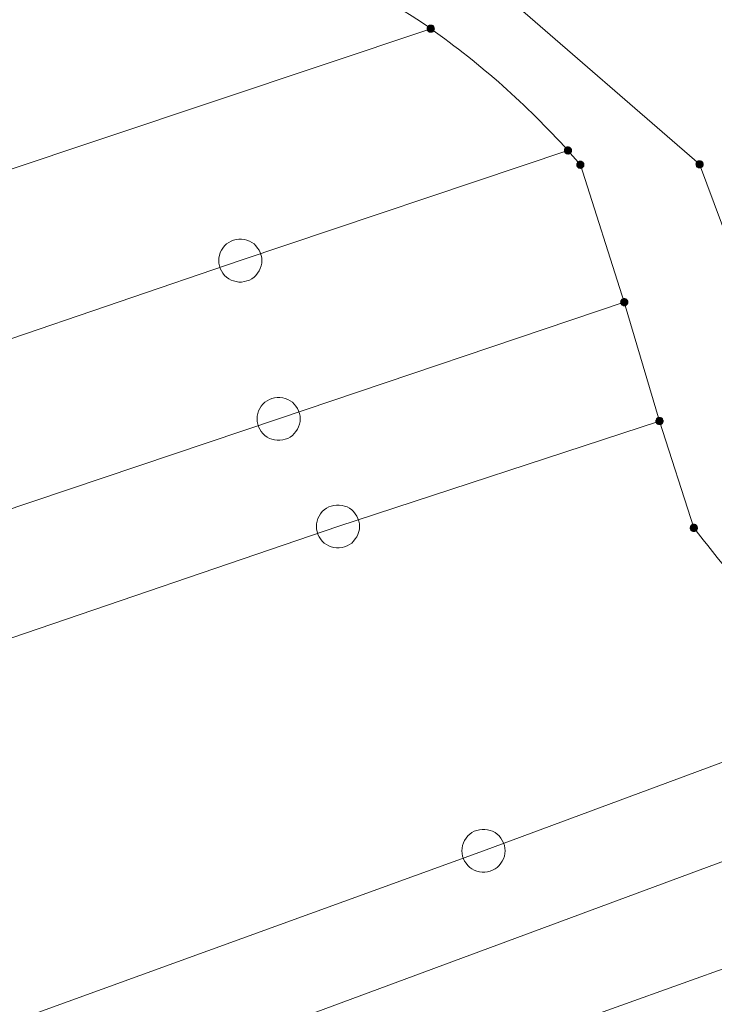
# Model space of a CAD drawing. Header units: metres. Extents: x 3425540 to 3446143, y 5432760 to 5444637.
# Tile 478 of 656: x 3436886 to 3436910, y 5443522 to 5443556. Entities that reach past the tile are written whole.
import ezdxf

# ---------------------------------------------------------------- set-up
doc = ezdxf.new("R2010")
doc.units = ezdxf.units.M
doc.layers.add('B_Flurgrenzen', color=9, linetype='Continuous', lineweight=18)
doc.layers.add('Bestand Kabeltröge', color=9, linetype='Continuous', lineweight=18)

msp = doc.modelspace()

# ---------------------------------------------------------------- linework, layer by layer
at = {"layer": 'B_Flurgrenzen'}
for p, q in [((3436900.276, 5443558.944), (3436909.558, 5443550.886)), ((3436900.211, 5443555.604), (3436856.331, 5443540.914)), ((3436893.588, 5443547.535), (3436904.981, 5443551.367)), ((3436904.981, 5443551.367), (3436905.413, 5443550.869)), ((3436905.413, 5443550.869), (3436906.939, 5443546.089)), ((3436909.558, 5443550.886), (3436912.344, 5443543.367)), ((3436853.437, 5443533.874), (3436893.588, 5443547.535)), ((3436906.939, 5443546.089), (3436894.921, 5443542.03)), ((3436906.939, 5443546.089), (3436908.165, 5443541.955)), ((3436894.921, 5443542.03), (3436850.595, 5443527.148)), ((3436896.984, 5443538.289), (3436908.165, 5443541.955)), ((3436908.165, 5443541.955), (3436909.359, 5443538.237)), ((3436853.313, 5443523.384), (3436896.984, 5443538.289)), ((3436902.044, 5443527.005), (3436914.461, 5443531.613)), ((3436916.286, 5443528.824), (3436839.027, 5443500.217)), ((3436841.103, 5443504.911), (3436902.044, 5443527.005)), ((3436904.589, 5443520.829), (3436918.243, 5443525.704))]:
    msp.add_line(p, q, dxfattribs=at)
for points in [[(3436900.336, 5443555.604), (3436900.335, 5443555.62), (3436900.332, 5443555.635), (3436900.327, 5443555.65), (3436900.32, 5443555.664), (3436900.312, 5443555.678), (3436900.303, 5443555.69), (3436900.291, 5443555.7), (3436900.278, 5443555.709), (3436900.264, 5443555.717), (3436900.249, 5443555.723), (3436900.235, 5443555.727), (3436900.219, 5443555.729), (3436900.203, 5443555.729), (3436900.187, 5443555.727), (3436900.173, 5443555.723), (3436900.158, 5443555.717), (3436900.144, 5443555.709), (3436900.131, 5443555.7), (3436900.119, 5443555.69), (3436900.11, 5443555.678), (3436900.102, 5443555.664), (3436900.095, 5443555.65), (3436900.09, 5443555.635), (3436900.087, 5443555.62), (3436900.086, 5443555.604), (3436900.087, 5443555.588), (3436900.09, 5443555.573), (3436900.095, 5443555.558), (3436900.102, 5443555.544), (3436900.11, 5443555.53), (3436900.119, 5443555.518), (3436900.131, 5443555.508), (3436900.144, 5443555.499), (3436900.158, 5443555.491), (3436900.173, 5443555.485), (3436900.187, 5443555.481), (3436900.203, 5443555.479), (3436900.219, 5443555.479), (3436900.235, 5443555.481), (3436900.249, 5443555.485), (3436900.264, 5443555.491), (3436900.278, 5443555.499), (3436900.291, 5443555.508), (3436900.303, 5443555.518), (3436900.312, 5443555.53), (3436900.32, 5443555.544), (3436900.327, 5443555.558), (3436900.332, 5443555.573), (3436900.335, 5443555.588), (3436900.336, 5443555.604)], [(3436900.311, 5443555.604), (3436900.31, 5443555.618), (3436900.307, 5443555.632), (3436900.303, 5443555.644), (3436900.297, 5443555.657), (3436900.288, 5443555.669), (3436900.278, 5443555.679), (3436900.267, 5443555.688), (3436900.255, 5443555.695), (3436900.242, 5443555.699), (3436900.229, 5443555.702), (3436900.215, 5443555.704), (3436900.2, 5443555.703), (3436900.186, 5443555.701), (3436900.174, 5443555.698), (3436900.161, 5443555.691), (3436900.149, 5443555.683), (3436900.139, 5443555.674), (3436900.129, 5443555.663), (3436900.122, 5443555.651), (3436900.117, 5443555.638), (3436900.113, 5443555.625), (3436900.111, 5443555.611), (3436900.111, 5443555.597), (3436900.113, 5443555.583), (3436900.117, 5443555.57), (3436900.122, 5443555.557), (3436900.129, 5443555.545), (3436900.139, 5443555.534), (3436900.149, 5443555.525), (3436900.161, 5443555.517), (3436900.174, 5443555.51), (3436900.186, 5443555.507), (3436900.2, 5443555.505), (3436900.215, 5443555.504), (3436900.229, 5443555.506), (3436900.242, 5443555.509), (3436900.255, 5443555.513), (3436900.267, 5443555.52), (3436900.278, 5443555.529), (3436900.288, 5443555.539), (3436900.297, 5443555.551), (3436900.303, 5443555.564), (3436900.307, 5443555.576), (3436900.31, 5443555.59), (3436900.311, 5443555.604)], [(3436900.287, 5443555.604), (3436900.286, 5443555.616), (3436900.283, 5443555.628), (3436900.278, 5443555.639), (3436900.272, 5443555.649), (3436900.263, 5443555.659), (3436900.254, 5443555.666), (3436900.243, 5443555.673), (3436900.232, 5443555.677), (3436900.22, 5443555.679), (3436900.208, 5443555.68), (3436900.196, 5443555.678), (3436900.184, 5443555.675), (3436900.174, 5443555.67), (3436900.163, 5443555.663), (3436900.154, 5443555.654), (3436900.147, 5443555.644), (3436900.141, 5443555.634), (3436900.137, 5443555.622), (3436900.135, 5443555.61), (3436900.135, 5443555.598), (3436900.137, 5443555.586), (3436900.141, 5443555.574), (3436900.147, 5443555.564), (3436900.154, 5443555.554), (3436900.163, 5443555.545), (3436900.173, 5443555.538), (3436900.184, 5443555.533), (3436900.196, 5443555.53), (3436900.208, 5443555.528), (3436900.22, 5443555.529), (3436900.232, 5443555.531), (3436900.243, 5443555.535), (3436900.254, 5443555.542), (3436900.263, 5443555.549), (3436900.272, 5443555.559), (3436900.278, 5443555.569), (3436900.283, 5443555.58), (3436900.286, 5443555.592), (3436900.287, 5443555.604)], [(3436900.262, 5443555.604), (3436900.261, 5443555.614), (3436900.258, 5443555.624), (3436900.253, 5443555.633), (3436900.247, 5443555.64), (3436900.24, 5443555.646), (3436900.231, 5443555.651), (3436900.221, 5443555.654), (3436900.211, 5443555.655), (3436900.201, 5443555.654), (3436900.191, 5443555.651), (3436900.182, 5443555.646), (3436900.175, 5443555.64), (3436900.169, 5443555.633), (3436900.164, 5443555.624), (3436900.161, 5443555.614), (3436900.16, 5443555.604), (3436900.161, 5443555.594), (3436900.164, 5443555.584), (3436900.169, 5443555.575), (3436900.175, 5443555.568), (3436900.182, 5443555.562), (3436900.191, 5443555.557), (3436900.201, 5443555.554), (3436900.211, 5443555.553), (3436900.221, 5443555.554), (3436900.231, 5443555.557), (3436900.24, 5443555.562), (3436900.247, 5443555.568), (3436900.253, 5443555.575), (3436900.258, 5443555.584), (3436900.261, 5443555.594), (3436900.262, 5443555.604)], [(3436900.238, 5443555.604), (3436900.237, 5443555.611), (3436900.234, 5443555.618), (3436900.229, 5443555.624), (3436900.223, 5443555.628), (3436900.216, 5443555.63), (3436900.209, 5443555.631), (3436900.202, 5443555.629), (3436900.195, 5443555.626), (3436900.19, 5443555.621), (3436900.186, 5443555.615), (3436900.184, 5443555.608), (3436900.184, 5443555.6), (3436900.186, 5443555.593), (3436900.19, 5443555.587), (3436900.195, 5443555.582), (3436900.202, 5443555.579), (3436900.209, 5443555.577), (3436900.216, 5443555.578), (3436900.223, 5443555.58), (3436900.229, 5443555.584), (3436900.234, 5443555.59), (3436900.237, 5443555.597), (3436900.238, 5443555.604)], [(3436905.106, 5443551.367), (3436905.105, 5443551.383), (3436905.102, 5443551.398), (3436905.097, 5443551.413), (3436905.09, 5443551.427), (3436905.082, 5443551.441), (3436905.073, 5443551.453), (3436905.061, 5443551.463), (3436905.048, 5443551.472), (3436905.034, 5443551.48), (3436905.019, 5443551.486), (3436905.005, 5443551.49), (3436904.989, 5443551.492), (3436904.973, 5443551.492), (3436904.957, 5443551.49), (3436904.943, 5443551.486), (3436904.928, 5443551.48), (3436904.914, 5443551.472), (3436904.901, 5443551.463), (3436904.889, 5443551.453), (3436904.88, 5443551.441), (3436904.872, 5443551.427), (3436904.865, 5443551.413), (3436904.86, 5443551.398), (3436904.857, 5443551.383), (3436904.856, 5443551.367), (3436904.857, 5443551.351), (3436904.86, 5443551.336), (3436904.865, 5443551.321), (3436904.872, 5443551.307), (3436904.88, 5443551.293), (3436904.889, 5443551.281), (3436904.901, 5443551.271), (3436904.914, 5443551.262), (3436904.928, 5443551.254), (3436904.943, 5443551.248), (3436904.957, 5443551.244), (3436904.973, 5443551.242), (3436904.989, 5443551.242), (3436905.005, 5443551.244), (3436905.019, 5443551.248), (3436905.034, 5443551.254), (3436905.048, 5443551.262), (3436905.061, 5443551.271), (3436905.073, 5443551.281), (3436905.082, 5443551.293), (3436905.09, 5443551.307), (3436905.097, 5443551.321), (3436905.102, 5443551.336), (3436905.105, 5443551.351), (3436905.106, 5443551.367)], [(3436905.081, 5443551.367), (3436905.08, 5443551.381), (3436905.077, 5443551.395), (3436905.073, 5443551.407), (3436905.067, 5443551.42), (3436905.058, 5443551.432), (3436905.048, 5443551.442), (3436905.037, 5443551.451), (3436905.025, 5443551.458), (3436905.012, 5443551.462), (3436904.999, 5443551.465), (3436904.985, 5443551.467), (3436904.97, 5443551.466), (3436904.956, 5443551.464), (3436904.944, 5443551.461), (3436904.931, 5443551.454), (3436904.919, 5443551.446), (3436904.909, 5443551.437), (3436904.899, 5443551.426), (3436904.892, 5443551.414), (3436904.887, 5443551.401), (3436904.883, 5443551.388), (3436904.881, 5443551.374), (3436904.881, 5443551.36), (3436904.883, 5443551.346), (3436904.887, 5443551.333), (3436904.892, 5443551.32), (3436904.899, 5443551.308), (3436904.909, 5443551.297), (3436904.919, 5443551.288), (3436904.931, 5443551.28), (3436904.944, 5443551.273), (3436904.956, 5443551.27), (3436904.97, 5443551.268), (3436904.985, 5443551.267), (3436904.999, 5443551.269), (3436905.012, 5443551.272), (3436905.025, 5443551.276), (3436905.037, 5443551.283), (3436905.048, 5443551.292), (3436905.058, 5443551.302), (3436905.067, 5443551.314), (3436905.073, 5443551.327), (3436905.077, 5443551.339), (3436905.08, 5443551.353), (3436905.081, 5443551.367)], [(3436905.057, 5443551.367), (3436905.056, 5443551.379), (3436905.053, 5443551.391), (3436905.048, 5443551.402), (3436905.042, 5443551.412), (3436905.033, 5443551.422), (3436905.024, 5443551.429), (3436905.013, 5443551.436), (3436905.002, 5443551.44), (3436904.99, 5443551.442), (3436904.978, 5443551.443), (3436904.966, 5443551.441), (3436904.954, 5443551.438), (3436904.944, 5443551.433), (3436904.933, 5443551.426), (3436904.924, 5443551.417), (3436904.917, 5443551.407), (3436904.911, 5443551.397), (3436904.907, 5443551.385), (3436904.905, 5443551.373), (3436904.905, 5443551.361), (3436904.907, 5443551.349), (3436904.911, 5443551.337), (3436904.917, 5443551.327), (3436904.924, 5443551.317), (3436904.933, 5443551.308), (3436904.943, 5443551.301), (3436904.954, 5443551.296), (3436904.966, 5443551.293), (3436904.978, 5443551.291), (3436904.99, 5443551.292), (3436905.002, 5443551.294), (3436905.013, 5443551.298), (3436905.024, 5443551.305), (3436905.033, 5443551.312), (3436905.042, 5443551.322), (3436905.048, 5443551.332), (3436905.053, 5443551.343), (3436905.056, 5443551.355), (3436905.057, 5443551.367)], [(3436905.032, 5443551.367), (3436905.031, 5443551.377), (3436905.028, 5443551.387), (3436905.023, 5443551.396), (3436905.017, 5443551.403), (3436905.01, 5443551.409), (3436905.001, 5443551.414), (3436904.991, 5443551.417), (3436904.981, 5443551.418), (3436904.971, 5443551.417), (3436904.961, 5443551.414), (3436904.952, 5443551.409), (3436904.945, 5443551.403), (3436904.939, 5443551.396), (3436904.934, 5443551.387), (3436904.931, 5443551.377), (3436904.93, 5443551.367), (3436904.931, 5443551.357), (3436904.934, 5443551.347), (3436904.939, 5443551.338), (3436904.945, 5443551.331), (3436904.952, 5443551.325), (3436904.961, 5443551.32), (3436904.971, 5443551.317), (3436904.981, 5443551.316), (3436904.991, 5443551.317), (3436905.001, 5443551.32), (3436905.01, 5443551.325), (3436905.017, 5443551.331), (3436905.023, 5443551.338), (3436905.028, 5443551.347), (3436905.031, 5443551.357), (3436905.032, 5443551.367)], [(3436905.008, 5443551.367), (3436905.007, 5443551.374), (3436905.004, 5443551.381), (3436904.999, 5443551.387), (3436904.993, 5443551.391), (3436904.986, 5443551.393), (3436904.979, 5443551.394), (3436904.972, 5443551.392), (3436904.965, 5443551.389), (3436904.96, 5443551.384), (3436904.956, 5443551.378), (3436904.954, 5443551.371), (3436904.954, 5443551.363), (3436904.956, 5443551.356), (3436904.96, 5443551.35), (3436904.965, 5443551.345), (3436904.972, 5443551.342), (3436904.979, 5443551.34), (3436904.986, 5443551.341), (3436904.993, 5443551.343), (3436904.999, 5443551.347), (3436905.004, 5443551.353), (3436905.007, 5443551.36), (3436905.008, 5443551.367)], [(3436905.538, 5443550.869), (3436905.537, 5443550.885), (3436905.534, 5443550.9), (3436905.529, 5443550.915), (3436905.522, 5443550.929), (3436905.514, 5443550.943), (3436905.505, 5443550.955), (3436905.493, 5443550.965), (3436905.48, 5443550.974), (3436905.466, 5443550.982), (3436905.451, 5443550.988), (3436905.437, 5443550.992), (3436905.421, 5443550.994), (3436905.405, 5443550.994), (3436905.389, 5443550.992), (3436905.375, 5443550.988), (3436905.36, 5443550.982), (3436905.346, 5443550.974), (3436905.333, 5443550.965), (3436905.321, 5443550.955), (3436905.312, 5443550.943), (3436905.304, 5443550.929), (3436905.297, 5443550.915), (3436905.292, 5443550.9), (3436905.289, 5443550.885), (3436905.288, 5443550.869), (3436905.289, 5443550.853), (3436905.292, 5443550.838), (3436905.297, 5443550.823), (3436905.304, 5443550.809), (3436905.312, 5443550.795), (3436905.321, 5443550.783), (3436905.333, 5443550.773), (3436905.346, 5443550.764), (3436905.36, 5443550.756), (3436905.375, 5443550.75), (3436905.389, 5443550.746), (3436905.405, 5443550.744), (3436905.421, 5443550.744), (3436905.437, 5443550.746), (3436905.451, 5443550.75), (3436905.466, 5443550.756), (3436905.48, 5443550.764), (3436905.493, 5443550.773), (3436905.505, 5443550.783), (3436905.514, 5443550.795), (3436905.522, 5443550.809), (3436905.529, 5443550.823), (3436905.534, 5443550.838), (3436905.537, 5443550.853), (3436905.538, 5443550.869)], [(3436905.513, 5443550.869), (3436905.512, 5443550.883), (3436905.509, 5443550.897), (3436905.505, 5443550.909), (3436905.499, 5443550.922), (3436905.49, 5443550.934), (3436905.48, 5443550.944), (3436905.469, 5443550.953), (3436905.457, 5443550.96), (3436905.444, 5443550.964), (3436905.431, 5443550.967), (3436905.417, 5443550.969), (3436905.402, 5443550.968), (3436905.388, 5443550.966), (3436905.376, 5443550.963), (3436905.363, 5443550.956), (3436905.351, 5443550.948), (3436905.341, 5443550.939), (3436905.331, 5443550.928), (3436905.324, 5443550.916), (3436905.319, 5443550.903), (3436905.315, 5443550.89), (3436905.313, 5443550.876), (3436905.313, 5443550.862), (3436905.315, 5443550.848), (3436905.319, 5443550.835), (3436905.324, 5443550.822), (3436905.331, 5443550.81), (3436905.341, 5443550.799), (3436905.351, 5443550.79), (3436905.363, 5443550.782), (3436905.376, 5443550.775), (3436905.388, 5443550.772), (3436905.402, 5443550.77), (3436905.417, 5443550.769), (3436905.431, 5443550.771), (3436905.444, 5443550.774), (3436905.457, 5443550.778), (3436905.469, 5443550.785), (3436905.48, 5443550.794), (3436905.49, 5443550.804), (3436905.499, 5443550.816), (3436905.505, 5443550.829), (3436905.509, 5443550.841), (3436905.512, 5443550.855), (3436905.513, 5443550.869)], [(3436905.489, 5443550.869), (3436905.488, 5443550.881), (3436905.485, 5443550.893), (3436905.48, 5443550.904), (3436905.474, 5443550.914), (3436905.465, 5443550.924), (3436905.456, 5443550.931), (3436905.445, 5443550.938), (3436905.434, 5443550.942), (3436905.422, 5443550.944), (3436905.41, 5443550.945), (3436905.398, 5443550.943), (3436905.386, 5443550.94), (3436905.376, 5443550.935), (3436905.365, 5443550.928), (3436905.356, 5443550.919), (3436905.349, 5443550.909), (3436905.343, 5443550.899), (3436905.339, 5443550.887), (3436905.337, 5443550.875), (3436905.337, 5443550.863), (3436905.339, 5443550.851), (3436905.343, 5443550.839), (3436905.349, 5443550.829), (3436905.356, 5443550.819), (3436905.365, 5443550.81), (3436905.375, 5443550.803), (3436905.386, 5443550.798), (3436905.398, 5443550.795), (3436905.41, 5443550.793), (3436905.422, 5443550.794), (3436905.434, 5443550.796), (3436905.445, 5443550.8), (3436905.456, 5443550.807), (3436905.465, 5443550.814), (3436905.474, 5443550.824), (3436905.48, 5443550.834), (3436905.485, 5443550.845), (3436905.488, 5443550.857), (3436905.489, 5443550.869)], [(3436909.683, 5443550.886), (3436909.682, 5443550.902), (3436909.679, 5443550.917), (3436909.674, 5443550.932), (3436909.667, 5443550.946), (3436909.659, 5443550.96), (3436909.65, 5443550.972), (3436909.638, 5443550.982), (3436909.625, 5443550.991), (3436909.611, 5443550.999), (3436909.596, 5443551.005), (3436909.582, 5443551.009), (3436909.566, 5443551.011), (3436909.55, 5443551.011), (3436909.534, 5443551.009), (3436909.52, 5443551.005), (3436909.505, 5443550.999), (3436909.491, 5443550.991), (3436909.478, 5443550.982), (3436909.466, 5443550.972), (3436909.457, 5443550.96), (3436909.449, 5443550.946), (3436909.442, 5443550.932), (3436909.437, 5443550.917), (3436909.434, 5443550.902), (3436909.433, 5443550.886), (3436909.434, 5443550.87), (3436909.437, 5443550.855), (3436909.442, 5443550.84), (3436909.449, 5443550.826), (3436909.457, 5443550.812), (3436909.466, 5443550.8), (3436909.478, 5443550.79), (3436909.491, 5443550.781), (3436909.505, 5443550.773), (3436909.52, 5443550.767), (3436909.534, 5443550.763), (3436909.55, 5443550.761), (3436909.566, 5443550.761), (3436909.582, 5443550.763), (3436909.596, 5443550.767), (3436909.611, 5443550.773), (3436909.625, 5443550.781), (3436909.638, 5443550.79), (3436909.65, 5443550.8), (3436909.659, 5443550.812), (3436909.667, 5443550.826), (3436909.674, 5443550.84), (3436909.679, 5443550.855), (3436909.682, 5443550.87), (3436909.683, 5443550.886)], [(3436909.658, 5443550.886), (3436909.657, 5443550.9), (3436909.654, 5443550.914), (3436909.65, 5443550.926), (3436909.644, 5443550.939), (3436909.635, 5443550.951), (3436909.625, 5443550.961), (3436909.614, 5443550.97), (3436909.602, 5443550.977), (3436909.589, 5443550.981), (3436909.576, 5443550.984), (3436909.562, 5443550.986), (3436909.547, 5443550.985), (3436909.533, 5443550.983), (3436909.521, 5443550.98), (3436909.508, 5443550.973), (3436909.496, 5443550.965), (3436909.486, 5443550.956), (3436909.476, 5443550.945), (3436909.469, 5443550.933), (3436909.464, 5443550.92), (3436909.46, 5443550.907), (3436909.458, 5443550.893), (3436909.458, 5443550.879), (3436909.46, 5443550.865), (3436909.464, 5443550.852), (3436909.469, 5443550.839), (3436909.476, 5443550.827), (3436909.486, 5443550.816), (3436909.496, 5443550.807), (3436909.508, 5443550.799), (3436909.521, 5443550.792), (3436909.533, 5443550.789), (3436909.547, 5443550.787), (3436909.562, 5443550.786), (3436909.576, 5443550.788), (3436909.589, 5443550.791), (3436909.602, 5443550.795), (3436909.614, 5443550.802), (3436909.625, 5443550.811), (3436909.635, 5443550.821), (3436909.644, 5443550.833), (3436909.65, 5443550.846), (3436909.654, 5443550.858), (3436909.657, 5443550.872), (3436909.658, 5443550.886)], [(3436909.634, 5443550.886), (3436909.633, 5443550.898), (3436909.63, 5443550.91), (3436909.625, 5443550.921), (3436909.619, 5443550.931), (3436909.61, 5443550.941), (3436909.601, 5443550.948), (3436909.59, 5443550.955), (3436909.579, 5443550.959), (3436909.567, 5443550.961), (3436909.555, 5443550.962), (3436909.543, 5443550.96), (3436909.531, 5443550.957), (3436909.521, 5443550.952), (3436909.51, 5443550.945), (3436909.501, 5443550.936), (3436909.494, 5443550.926), (3436909.488, 5443550.916), (3436909.484, 5443550.904), (3436909.482, 5443550.892), (3436909.482, 5443550.88), (3436909.484, 5443550.868), (3436909.488, 5443550.856), (3436909.494, 5443550.846), (3436909.501, 5443550.836), (3436909.51, 5443550.827), (3436909.52, 5443550.82), (3436909.531, 5443550.815), (3436909.543, 5443550.812), (3436909.555, 5443550.81), (3436909.567, 5443550.811), (3436909.579, 5443550.813), (3436909.59, 5443550.817), (3436909.601, 5443550.824), (3436909.61, 5443550.831), (3436909.619, 5443550.841), (3436909.625, 5443550.851), (3436909.63, 5443550.862), (3436909.633, 5443550.874), (3436909.634, 5443550.886)], [(3436905.464, 5443550.869), (3436905.463, 5443550.879), (3436905.46, 5443550.889), (3436905.455, 5443550.898), (3436905.449, 5443550.905), (3436905.442, 5443550.911), (3436905.433, 5443550.916), (3436905.423, 5443550.919), (3436905.413, 5443550.92), (3436905.403, 5443550.919), (3436905.393, 5443550.916), (3436905.384, 5443550.911), (3436905.377, 5443550.905), (3436905.371, 5443550.898), (3436905.366, 5443550.889), (3436905.363, 5443550.879), (3436905.362, 5443550.869), (3436905.363, 5443550.859), (3436905.366, 5443550.849), (3436905.371, 5443550.84), (3436905.377, 5443550.833), (3436905.384, 5443550.827), (3436905.393, 5443550.822), (3436905.403, 5443550.819), (3436905.413, 5443550.818), (3436905.423, 5443550.819), (3436905.433, 5443550.822), (3436905.442, 5443550.827), (3436905.449, 5443550.833), (3436905.455, 5443550.84), (3436905.46, 5443550.849), (3436905.463, 5443550.859), (3436905.464, 5443550.869)], [(3436905.44, 5443550.869), (3436905.439, 5443550.876), (3436905.436, 5443550.883), (3436905.431, 5443550.889), (3436905.425, 5443550.893), (3436905.418, 5443550.895), (3436905.411, 5443550.896), (3436905.404, 5443550.894), (3436905.397, 5443550.891), (3436905.392, 5443550.886), (3436905.388, 5443550.88), (3436905.386, 5443550.873), (3436905.386, 5443550.865), (3436905.388, 5443550.858), (3436905.392, 5443550.852), (3436905.397, 5443550.847), (3436905.404, 5443550.844), (3436905.411, 5443550.842), (3436905.418, 5443550.843), (3436905.425, 5443550.845), (3436905.431, 5443550.849), (3436905.436, 5443550.855), (3436905.439, 5443550.862), (3436905.44, 5443550.869)], [(3436909.609, 5443550.886), (3436909.608, 5443550.896), (3436909.605, 5443550.906), (3436909.6, 5443550.915), (3436909.594, 5443550.922), (3436909.587, 5443550.928), (3436909.578, 5443550.933), (3436909.568, 5443550.936), (3436909.558, 5443550.937), (3436909.548, 5443550.936), (3436909.538, 5443550.933), (3436909.529, 5443550.928), (3436909.522, 5443550.922), (3436909.516, 5443550.915), (3436909.511, 5443550.906), (3436909.508, 5443550.896), (3436909.507, 5443550.886), (3436909.508, 5443550.876), (3436909.511, 5443550.866), (3436909.516, 5443550.857), (3436909.522, 5443550.85), (3436909.529, 5443550.844), (3436909.538, 5443550.839), (3436909.548, 5443550.836), (3436909.558, 5443550.835), (3436909.568, 5443550.836), (3436909.578, 5443550.839), (3436909.587, 5443550.844), (3436909.594, 5443550.85), (3436909.6, 5443550.857), (3436909.605, 5443550.866), (3436909.608, 5443550.876), (3436909.609, 5443550.886)], [(3436909.585, 5443550.886), (3436909.584, 5443550.893), (3436909.581, 5443550.9), (3436909.576, 5443550.906), (3436909.57, 5443550.91), (3436909.563, 5443550.912), (3436909.556, 5443550.913), (3436909.549, 5443550.911), (3436909.542, 5443550.908), (3436909.537, 5443550.903), (3436909.533, 5443550.897), (3436909.531, 5443550.89), (3436909.531, 5443550.882), (3436909.533, 5443550.875), (3436909.537, 5443550.869), (3436909.542, 5443550.864), (3436909.549, 5443550.861), (3436909.556, 5443550.859), (3436909.563, 5443550.86), (3436909.57, 5443550.862), (3436909.576, 5443550.866), (3436909.581, 5443550.872), (3436909.584, 5443550.879), (3436909.585, 5443550.886)], [(3436894.338, 5443547.535), (3436894.332, 5443547.629), (3436894.314, 5443547.718), (3436894.285, 5443547.813), (3436894.244, 5443547.895), (3436894.19, 5443547.972), (3436894.131, 5443548.049), (3436894.066, 5443548.114), (3436893.99, 5443548.167), (3436893.907, 5443548.214), (3436893.818, 5443548.244), (3436893.73, 5443548.267), (3436893.635, 5443548.279), (3436893.541, 5443548.279), (3436893.446, 5443548.267), (3436893.358, 5443548.244), (3436893.269, 5443548.214), (3436893.186, 5443548.167), (3436893.11, 5443548.114), (3436893.045, 5443548.049), (3436892.986, 5443547.972), (3436892.932, 5443547.895), (3436892.891, 5443547.813), (3436892.862, 5443547.718), (3436892.844, 5443547.629), (3436892.838, 5443547.535), (3436892.844, 5443547.441), (3436892.862, 5443547.352), (3436892.891, 5443547.257), (3436892.932, 5443547.175), (3436892.986, 5443547.098), (3436893.045, 5443547.021), (3436893.11, 5443546.956), (3436893.186, 5443546.903), (3436893.269, 5443546.856), (3436893.358, 5443546.826), (3436893.446, 5443546.803), (3436893.541, 5443546.791), (3436893.635, 5443546.791), (3436893.73, 5443546.803), (3436893.818, 5443546.826), (3436893.907, 5443546.856), (3436893.99, 5443546.903), (3436894.066, 5443546.956), (3436894.131, 5443547.021), (3436894.19, 5443547.098), (3436894.244, 5443547.175), (3436894.285, 5443547.257), (3436894.314, 5443547.352), (3436894.332, 5443547.441), (3436894.338, 5443547.535)], [(3436907.064, 5443546.089), (3436907.063, 5443546.105), (3436907.06, 5443546.12), (3436907.055, 5443546.135), (3436907.048, 5443546.149), (3436907.04, 5443546.163), (3436907.031, 5443546.175), (3436907.019, 5443546.185), (3436907.006, 5443546.194), (3436906.992, 5443546.202), (3436906.977, 5443546.208), (3436906.963, 5443546.212), (3436906.947, 5443546.214), (3436906.931, 5443546.214), (3436906.915, 5443546.212), (3436906.901, 5443546.208), (3436906.886, 5443546.202), (3436906.872, 5443546.194), (3436906.859, 5443546.185), (3436906.847, 5443546.175), (3436906.838, 5443546.163), (3436906.83, 5443546.149), (3436906.823, 5443546.135), (3436906.818, 5443546.12), (3436906.815, 5443546.105), (3436906.814, 5443546.089), (3436906.815, 5443546.073), (3436906.818, 5443546.058), (3436906.823, 5443546.043), (3436906.83, 5443546.029), (3436906.838, 5443546.015), (3436906.847, 5443546.003), (3436906.859, 5443545.993), (3436906.872, 5443545.984), (3436906.886, 5443545.976), (3436906.901, 5443545.97), (3436906.915, 5443545.966), (3436906.931, 5443545.964), (3436906.947, 5443545.964), (3436906.963, 5443545.966), (3436906.977, 5443545.97), (3436906.992, 5443545.976), (3436907.006, 5443545.984), (3436907.019, 5443545.993), (3436907.031, 5443546.003), (3436907.04, 5443546.015), (3436907.048, 5443546.029), (3436907.055, 5443546.043), (3436907.06, 5443546.058), (3436907.063, 5443546.073), (3436907.064, 5443546.089)], [(3436907.039, 5443546.089), (3436907.038, 5443546.103), (3436907.035, 5443546.117), (3436907.031, 5443546.129), (3436907.025, 5443546.142), (3436907.016, 5443546.154), (3436907.006, 5443546.164), (3436906.995, 5443546.173), (3436906.983, 5443546.18), (3436906.97, 5443546.184), (3436906.957, 5443546.187), (3436906.943, 5443546.189), (3436906.928, 5443546.188), (3436906.914, 5443546.186), (3436906.902, 5443546.183), (3436906.889, 5443546.176), (3436906.877, 5443546.168), (3436906.867, 5443546.159), (3436906.857, 5443546.148), (3436906.85, 5443546.136), (3436906.845, 5443546.123), (3436906.841, 5443546.11), (3436906.839, 5443546.096), (3436906.839, 5443546.082), (3436906.841, 5443546.068), (3436906.845, 5443546.055), (3436906.85, 5443546.042), (3436906.857, 5443546.03), (3436906.867, 5443546.019), (3436906.877, 5443546.01), (3436906.889, 5443546.002), (3436906.902, 5443545.995), (3436906.914, 5443545.992), (3436906.928, 5443545.99), (3436906.943, 5443545.989), (3436906.957, 5443545.991), (3436906.97, 5443545.994), (3436906.983, 5443545.998), (3436906.995, 5443546.005), (3436907.006, 5443546.014), (3436907.016, 5443546.024), (3436907.025, 5443546.036), (3436907.031, 5443546.049), (3436907.035, 5443546.061), (3436907.038, 5443546.075), (3436907.039, 5443546.089)], [(3436907.015, 5443546.089), (3436907.014, 5443546.101), (3436907.011, 5443546.113), (3436907.006, 5443546.124), (3436907, 5443546.134), (3436906.991, 5443546.144), (3436906.982, 5443546.151), (3436906.971, 5443546.158), (3436906.96, 5443546.162), (3436906.948, 5443546.164), (3436906.936, 5443546.165), (3436906.924, 5443546.163), (3436906.912, 5443546.16), (3436906.902, 5443546.155), (3436906.891, 5443546.148), (3436906.882, 5443546.139), (3436906.875, 5443546.129), (3436906.869, 5443546.119), (3436906.865, 5443546.107), (3436906.863, 5443546.095), (3436906.863, 5443546.083), (3436906.865, 5443546.071), (3436906.869, 5443546.059), (3436906.875, 5443546.049), (3436906.882, 5443546.039), (3436906.891, 5443546.03), (3436906.901, 5443546.023), (3436906.912, 5443546.018), (3436906.924, 5443546.015), (3436906.936, 5443546.013), (3436906.948, 5443546.014), (3436906.96, 5443546.016), (3436906.971, 5443546.02), (3436906.982, 5443546.027), (3436906.991, 5443546.034), (3436907, 5443546.044), (3436907.006, 5443546.054), (3436907.011, 5443546.065), (3436907.014, 5443546.077), (3436907.015, 5443546.089)], [(3436906.99, 5443546.089), (3436906.989, 5443546.099), (3436906.986, 5443546.109), (3436906.981, 5443546.118), (3436906.975, 5443546.125), (3436906.968, 5443546.131), (3436906.959, 5443546.136), (3436906.949, 5443546.139), (3436906.939, 5443546.14), (3436906.929, 5443546.139), (3436906.919, 5443546.136), (3436906.91, 5443546.131), (3436906.903, 5443546.125), (3436906.897, 5443546.118), (3436906.892, 5443546.109), (3436906.889, 5443546.099), (3436906.888, 5443546.089), (3436906.889, 5443546.079), (3436906.892, 5443546.069), (3436906.897, 5443546.06), (3436906.903, 5443546.053), (3436906.91, 5443546.047), (3436906.919, 5443546.042), (3436906.929, 5443546.039), (3436906.939, 5443546.038), (3436906.949, 5443546.039), (3436906.959, 5443546.042), (3436906.968, 5443546.047), (3436906.975, 5443546.053), (3436906.981, 5443546.06), (3436906.986, 5443546.069), (3436906.989, 5443546.079), (3436906.99, 5443546.089)], [(3436906.966, 5443546.089), (3436906.965, 5443546.096), (3436906.962, 5443546.103), (3436906.957, 5443546.109), (3436906.951, 5443546.113), (3436906.944, 5443546.115), (3436906.937, 5443546.116), (3436906.93, 5443546.114), (3436906.923, 5443546.111), (3436906.918, 5443546.106), (3436906.914, 5443546.1), (3436906.912, 5443546.093), (3436906.912, 5443546.085), (3436906.914, 5443546.078), (3436906.918, 5443546.072), (3436906.923, 5443546.067), (3436906.93, 5443546.064), (3436906.937, 5443546.062), (3436906.944, 5443546.063), (3436906.951, 5443546.065), (3436906.957, 5443546.069), (3436906.962, 5443546.075), (3436906.965, 5443546.082), (3436906.966, 5443546.089)], [(3436895.671, 5443542.03), (3436895.665, 5443542.124), (3436895.647, 5443542.213), (3436895.618, 5443542.308), (3436895.577, 5443542.39), (3436895.523, 5443542.467), (3436895.464, 5443542.544), (3436895.399, 5443542.609), (3436895.323, 5443542.662), (3436895.24, 5443542.709), (3436895.151, 5443542.739), (3436895.063, 5443542.762), (3436894.968, 5443542.774), (3436894.874, 5443542.774), (3436894.779, 5443542.762), (3436894.691, 5443542.739), (3436894.602, 5443542.709), (3436894.519, 5443542.662), (3436894.443, 5443542.609), (3436894.378, 5443542.544), (3436894.319, 5443542.467), (3436894.265, 5443542.39), (3436894.224, 5443542.308), (3436894.195, 5443542.213), (3436894.177, 5443542.124), (3436894.171, 5443542.03), (3436894.177, 5443541.936), (3436894.195, 5443541.847), (3436894.224, 5443541.752), (3436894.265, 5443541.67), (3436894.319, 5443541.593), (3436894.378, 5443541.516), (3436894.443, 5443541.451), (3436894.519, 5443541.398), (3436894.602, 5443541.351), (3436894.691, 5443541.321), (3436894.779, 5443541.298), (3436894.874, 5443541.286), (3436894.968, 5443541.286), (3436895.063, 5443541.298), (3436895.151, 5443541.321), (3436895.24, 5443541.351), (3436895.323, 5443541.398), (3436895.399, 5443541.451), (3436895.464, 5443541.516), (3436895.523, 5443541.593), (3436895.577, 5443541.67), (3436895.618, 5443541.752), (3436895.647, 5443541.847), (3436895.665, 5443541.936), (3436895.671, 5443542.03)], [(3436908.29, 5443541.955), (3436908.289, 5443541.971), (3436908.286, 5443541.986), (3436908.281, 5443542.001), (3436908.274, 5443542.015), (3436908.266, 5443542.029), (3436908.257, 5443542.041), (3436908.245, 5443542.051), (3436908.232, 5443542.06), (3436908.218, 5443542.068), (3436908.203, 5443542.074), (3436908.189, 5443542.078), (3436908.173, 5443542.08), (3436908.157, 5443542.08), (3436908.141, 5443542.078), (3436908.127, 5443542.074), (3436908.112, 5443542.068), (3436908.098, 5443542.06), (3436908.085, 5443542.051), (3436908.073, 5443542.041), (3436908.064, 5443542.029), (3436908.056, 5443542.015), (3436908.049, 5443542.001), (3436908.044, 5443541.986), (3436908.041, 5443541.971), (3436908.04, 5443541.955), (3436908.041, 5443541.939), (3436908.044, 5443541.924), (3436908.049, 5443541.909), (3436908.056, 5443541.895), (3436908.064, 5443541.881), (3436908.073, 5443541.869), (3436908.085, 5443541.859), (3436908.098, 5443541.85), (3436908.112, 5443541.842), (3436908.127, 5443541.836), (3436908.141, 5443541.832), (3436908.157, 5443541.83), (3436908.173, 5443541.83), (3436908.189, 5443541.832), (3436908.203, 5443541.836), (3436908.218, 5443541.842), (3436908.232, 5443541.85), (3436908.245, 5443541.859), (3436908.257, 5443541.869), (3436908.266, 5443541.881), (3436908.274, 5443541.895), (3436908.281, 5443541.909), (3436908.286, 5443541.924), (3436908.289, 5443541.939), (3436908.29, 5443541.955)], [(3436908.265, 5443541.955), (3436908.264, 5443541.969), (3436908.261, 5443541.983), (3436908.257, 5443541.995), (3436908.251, 5443542.008), (3436908.242, 5443542.02), (3436908.232, 5443542.03), (3436908.221, 5443542.039), (3436908.209, 5443542.046), (3436908.196, 5443542.05), (3436908.183, 5443542.053), (3436908.169, 5443542.055), (3436908.154, 5443542.054), (3436908.14, 5443542.052), (3436908.128, 5443542.049), (3436908.115, 5443542.042), (3436908.103, 5443542.034), (3436908.093, 5443542.025), (3436908.083, 5443542.014), (3436908.076, 5443542.002), (3436908.071, 5443541.989), (3436908.067, 5443541.976), (3436908.065, 5443541.962), (3436908.065, 5443541.948), (3436908.067, 5443541.934), (3436908.071, 5443541.921), (3436908.076, 5443541.908), (3436908.083, 5443541.896), (3436908.093, 5443541.885), (3436908.103, 5443541.876), (3436908.115, 5443541.868), (3436908.128, 5443541.861), (3436908.14, 5443541.858), (3436908.154, 5443541.856), (3436908.169, 5443541.855), (3436908.183, 5443541.857), (3436908.196, 5443541.86), (3436908.209, 5443541.864), (3436908.221, 5443541.871), (3436908.232, 5443541.88), (3436908.242, 5443541.89), (3436908.251, 5443541.902), (3436908.257, 5443541.915), (3436908.261, 5443541.927), (3436908.264, 5443541.941), (3436908.265, 5443541.955)], [(3436908.241, 5443541.955), (3436908.24, 5443541.967), (3436908.237, 5443541.979), (3436908.232, 5443541.99), (3436908.226, 5443542), (3436908.217, 5443542.01), (3436908.208, 5443542.017), (3436908.197, 5443542.024), (3436908.186, 5443542.028), (3436908.174, 5443542.03), (3436908.162, 5443542.031), (3436908.15, 5443542.029), (3436908.138, 5443542.026), (3436908.128, 5443542.021), (3436908.117, 5443542.014), (3436908.108, 5443542.005), (3436908.101, 5443541.995), (3436908.095, 5443541.985), (3436908.091, 5443541.973), (3436908.089, 5443541.961), (3436908.089, 5443541.949), (3436908.091, 5443541.937), (3436908.095, 5443541.925), (3436908.101, 5443541.915), (3436908.108, 5443541.905), (3436908.117, 5443541.896), (3436908.127, 5443541.889), (3436908.138, 5443541.884), (3436908.15, 5443541.881), (3436908.162, 5443541.879), (3436908.174, 5443541.88), (3436908.186, 5443541.882), (3436908.197, 5443541.886), (3436908.208, 5443541.893), (3436908.217, 5443541.9), (3436908.226, 5443541.91), (3436908.232, 5443541.92), (3436908.237, 5443541.931), (3436908.24, 5443541.943), (3436908.241, 5443541.955)], [(3436908.216, 5443541.955), (3436908.215, 5443541.965), (3436908.212, 5443541.975), (3436908.207, 5443541.984), (3436908.201, 5443541.991), (3436908.194, 5443541.997), (3436908.185, 5443542.002), (3436908.175, 5443542.005), (3436908.165, 5443542.006), (3436908.155, 5443542.005), (3436908.145, 5443542.002), (3436908.136, 5443541.997), (3436908.129, 5443541.991), (3436908.123, 5443541.984), (3436908.118, 5443541.975), (3436908.115, 5443541.965), (3436908.114, 5443541.955), (3436908.115, 5443541.945), (3436908.118, 5443541.935), (3436908.123, 5443541.926), (3436908.129, 5443541.919), (3436908.136, 5443541.913), (3436908.145, 5443541.908), (3436908.155, 5443541.905), (3436908.165, 5443541.904), (3436908.175, 5443541.905), (3436908.185, 5443541.908), (3436908.194, 5443541.913), (3436908.201, 5443541.919), (3436908.207, 5443541.926), (3436908.212, 5443541.935), (3436908.215, 5443541.945), (3436908.216, 5443541.955)], [(3436908.192, 5443541.955), (3436908.191, 5443541.962), (3436908.188, 5443541.969), (3436908.183, 5443541.975), (3436908.177, 5443541.979), (3436908.17, 5443541.981), (3436908.163, 5443541.982), (3436908.156, 5443541.98), (3436908.149, 5443541.977), (3436908.144, 5443541.972), (3436908.14, 5443541.966), (3436908.138, 5443541.959), (3436908.138, 5443541.951), (3436908.14, 5443541.944), (3436908.144, 5443541.938), (3436908.149, 5443541.933), (3436908.156, 5443541.93), (3436908.163, 5443541.928), (3436908.17, 5443541.929), (3436908.177, 5443541.931), (3436908.183, 5443541.935), (3436908.188, 5443541.941), (3436908.191, 5443541.948), (3436908.192, 5443541.955)], [(3436897.734, 5443538.289), (3436897.728, 5443538.383), (3436897.71, 5443538.472), (3436897.681, 5443538.567), (3436897.64, 5443538.649), (3436897.586, 5443538.726), (3436897.527, 5443538.803), (3436897.462, 5443538.868), (3436897.386, 5443538.921), (3436897.303, 5443538.968), (3436897.214, 5443538.998), (3436897.126, 5443539.021), (3436897.031, 5443539.033), (3436896.937, 5443539.033), (3436896.842, 5443539.021), (3436896.754, 5443538.998), (3436896.665, 5443538.968), (3436896.582, 5443538.921), (3436896.506, 5443538.868), (3436896.441, 5443538.803), (3436896.382, 5443538.726), (3436896.328, 5443538.649), (3436896.287, 5443538.567), (3436896.258, 5443538.472), (3436896.24, 5443538.383), (3436896.234, 5443538.289), (3436896.24, 5443538.195), (3436896.258, 5443538.106), (3436896.287, 5443538.011), (3436896.328, 5443537.929), (3436896.382, 5443537.852), (3436896.441, 5443537.775), (3436896.506, 5443537.71), (3436896.582, 5443537.657), (3436896.665, 5443537.61), (3436896.754, 5443537.58), (3436896.842, 5443537.557), (3436896.937, 5443537.545), (3436897.031, 5443537.545), (3436897.126, 5443537.557), (3436897.214, 5443537.58), (3436897.303, 5443537.61), (3436897.386, 5443537.657), (3436897.462, 5443537.71), (3436897.527, 5443537.775), (3436897.586, 5443537.852), (3436897.64, 5443537.929), (3436897.681, 5443538.011), (3436897.71, 5443538.106), (3436897.728, 5443538.195), (3436897.734, 5443538.289)], [(3436909.484, 5443538.237), (3436909.483, 5443538.253), (3436909.48, 5443538.268), (3436909.475, 5443538.283), (3436909.468, 5443538.297), (3436909.46, 5443538.311), (3436909.451, 5443538.323), (3436909.439, 5443538.333), (3436909.426, 5443538.342), (3436909.412, 5443538.35), (3436909.397, 5443538.356), (3436909.383, 5443538.36), (3436909.367, 5443538.362), (3436909.351, 5443538.362), (3436909.335, 5443538.36), (3436909.321, 5443538.356), (3436909.306, 5443538.35), (3436909.292, 5443538.342), (3436909.279, 5443538.333), (3436909.267, 5443538.323), (3436909.258, 5443538.311), (3436909.25, 5443538.297), (3436909.243, 5443538.283), (3436909.238, 5443538.268), (3436909.235, 5443538.253), (3436909.234, 5443538.237), (3436909.235, 5443538.221), (3436909.238, 5443538.206), (3436909.243, 5443538.191), (3436909.25, 5443538.177), (3436909.258, 5443538.163), (3436909.267, 5443538.151), (3436909.279, 5443538.141), (3436909.292, 5443538.132), (3436909.306, 5443538.124), (3436909.321, 5443538.118), (3436909.335, 5443538.114), (3436909.351, 5443538.112), (3436909.367, 5443538.112), (3436909.383, 5443538.114), (3436909.397, 5443538.118), (3436909.412, 5443538.124), (3436909.426, 5443538.132), (3436909.439, 5443538.141), (3436909.451, 5443538.151), (3436909.46, 5443538.163), (3436909.468, 5443538.177), (3436909.475, 5443538.191), (3436909.48, 5443538.206), (3436909.483, 5443538.221), (3436909.484, 5443538.237)], [(3436909.459, 5443538.237), (3436909.458, 5443538.251), (3436909.455, 5443538.265), (3436909.451, 5443538.277), (3436909.445, 5443538.29), (3436909.436, 5443538.302), (3436909.426, 5443538.312), (3436909.415, 5443538.321), (3436909.403, 5443538.328), (3436909.39, 5443538.332), (3436909.377, 5443538.335), (3436909.363, 5443538.337), (3436909.348, 5443538.336), (3436909.334, 5443538.334), (3436909.322, 5443538.331), (3436909.309, 5443538.324), (3436909.297, 5443538.316), (3436909.287, 5443538.307), (3436909.277, 5443538.296), (3436909.27, 5443538.284), (3436909.265, 5443538.271), (3436909.261, 5443538.258), (3436909.259, 5443538.244), (3436909.259, 5443538.23), (3436909.261, 5443538.216), (3436909.265, 5443538.203), (3436909.27, 5443538.19), (3436909.277, 5443538.178), (3436909.287, 5443538.167), (3436909.297, 5443538.158), (3436909.309, 5443538.15), (3436909.322, 5443538.143), (3436909.334, 5443538.14), (3436909.348, 5443538.138), (3436909.363, 5443538.137), (3436909.377, 5443538.139), (3436909.39, 5443538.142), (3436909.403, 5443538.146), (3436909.415, 5443538.153), (3436909.426, 5443538.162), (3436909.436, 5443538.172), (3436909.445, 5443538.184), (3436909.451, 5443538.197), (3436909.455, 5443538.209), (3436909.458, 5443538.223), (3436909.459, 5443538.237)], [(3436909.435, 5443538.237), (3436909.434, 5443538.249), (3436909.431, 5443538.261), (3436909.426, 5443538.272), (3436909.42, 5443538.282), (3436909.411, 5443538.292), (3436909.402, 5443538.299), (3436909.391, 5443538.306), (3436909.38, 5443538.31), (3436909.368, 5443538.312), (3436909.356, 5443538.313), (3436909.344, 5443538.311), (3436909.332, 5443538.308), (3436909.322, 5443538.303), (3436909.311, 5443538.296), (3436909.302, 5443538.287), (3436909.295, 5443538.277), (3436909.289, 5443538.267), (3436909.285, 5443538.255), (3436909.283, 5443538.243), (3436909.283, 5443538.231), (3436909.285, 5443538.219), (3436909.289, 5443538.207), (3436909.295, 5443538.197), (3436909.302, 5443538.187), (3436909.311, 5443538.178), (3436909.321, 5443538.171), (3436909.332, 5443538.166), (3436909.344, 5443538.163), (3436909.356, 5443538.161), (3436909.368, 5443538.162), (3436909.38, 5443538.164), (3436909.391, 5443538.168), (3436909.402, 5443538.175), (3436909.411, 5443538.182), (3436909.42, 5443538.192), (3436909.426, 5443538.202), (3436909.431, 5443538.213), (3436909.434, 5443538.225), (3436909.435, 5443538.237)], [(3436909.41, 5443538.237), (3436909.409, 5443538.247), (3436909.406, 5443538.257), (3436909.401, 5443538.266), (3436909.395, 5443538.273), (3436909.388, 5443538.279), (3436909.379, 5443538.284), (3436909.369, 5443538.287), (3436909.359, 5443538.288), (3436909.349, 5443538.287), (3436909.339, 5443538.284), (3436909.33, 5443538.279), (3436909.323, 5443538.273), (3436909.317, 5443538.266), (3436909.312, 5443538.257), (3436909.309, 5443538.247), (3436909.308, 5443538.237), (3436909.309, 5443538.227), (3436909.312, 5443538.217), (3436909.317, 5443538.208), (3436909.323, 5443538.201), (3436909.33, 5443538.195), (3436909.339, 5443538.19), (3436909.349, 5443538.187), (3436909.359, 5443538.186), (3436909.369, 5443538.187), (3436909.379, 5443538.19), (3436909.388, 5443538.195), (3436909.395, 5443538.201), (3436909.401, 5443538.208), (3436909.406, 5443538.217), (3436909.409, 5443538.227), (3436909.41, 5443538.237)], [(3436909.386, 5443538.237), (3436909.385, 5443538.244), (3436909.382, 5443538.251), (3436909.377, 5443538.257), (3436909.371, 5443538.261), (3436909.364, 5443538.263), (3436909.357, 5443538.264), (3436909.35, 5443538.262), (3436909.343, 5443538.259), (3436909.338, 5443538.254), (3436909.334, 5443538.248), (3436909.332, 5443538.241), (3436909.332, 5443538.233), (3436909.334, 5443538.226), (3436909.338, 5443538.22), (3436909.343, 5443538.215), (3436909.35, 5443538.212), (3436909.357, 5443538.21), (3436909.364, 5443538.211), (3436909.371, 5443538.213), (3436909.377, 5443538.217), (3436909.382, 5443538.223), (3436909.385, 5443538.23), (3436909.386, 5443538.237)], [(3436902.794, 5443527.005), (3436902.788, 5443527.099), (3436902.77, 5443527.188), (3436902.741, 5443527.283), (3436902.7, 5443527.365), (3436902.646, 5443527.442), (3436902.587, 5443527.519), (3436902.522, 5443527.584), (3436902.446, 5443527.637), (3436902.363, 5443527.684), (3436902.274, 5443527.714), (3436902.186, 5443527.737), (3436902.091, 5443527.749), (3436901.997, 5443527.749), (3436901.902, 5443527.737), (3436901.814, 5443527.714), (3436901.725, 5443527.684), (3436901.642, 5443527.637), (3436901.566, 5443527.584), (3436901.501, 5443527.519), (3436901.442, 5443527.442), (3436901.388, 5443527.365), (3436901.347, 5443527.283), (3436901.318, 5443527.188), (3436901.3, 5443527.099), (3436901.294, 5443527.005), (3436901.3, 5443526.911), (3436901.318, 5443526.822), (3436901.347, 5443526.727), (3436901.388, 5443526.645), (3436901.442, 5443526.568), (3436901.501, 5443526.491), (3436901.566, 5443526.426), (3436901.642, 5443526.373), (3436901.725, 5443526.326), (3436901.814, 5443526.296), (3436901.902, 5443526.273), (3436901.997, 5443526.261), (3436902.091, 5443526.261), (3436902.186, 5443526.273), (3436902.274, 5443526.296), (3436902.363, 5443526.326), (3436902.446, 5443526.373), (3436902.522, 5443526.426), (3436902.587, 5443526.491), (3436902.646, 5443526.568), (3436902.7, 5443526.645), (3436902.741, 5443526.727), (3436902.77, 5443526.822), (3436902.788, 5443526.911), (3436902.794, 5443527.005)]]:
    msp.add_lwpolyline(points, dxfattribs=at)
for centre, radius, start, end in [((3436884.585, 5443533.119), 27.382, 55.203, 81.2933), ((3436883.448, 5443531.928), 29.009, 42.0738, 54.7005), ((3436659.945, 5443340.85), 318.071, 36.85197, 38.35815)]:
    msp.add_arc(centre, radius, start, end, dxfattribs=at)
at = {"layer": 'Bestand Kabeltröge', "color": 207}
msp.add_line((3436908.165, 5443541.955), (3436909.359, 5443538.237), dxfattribs=at)

doc.saveas('drawing.dxf')
